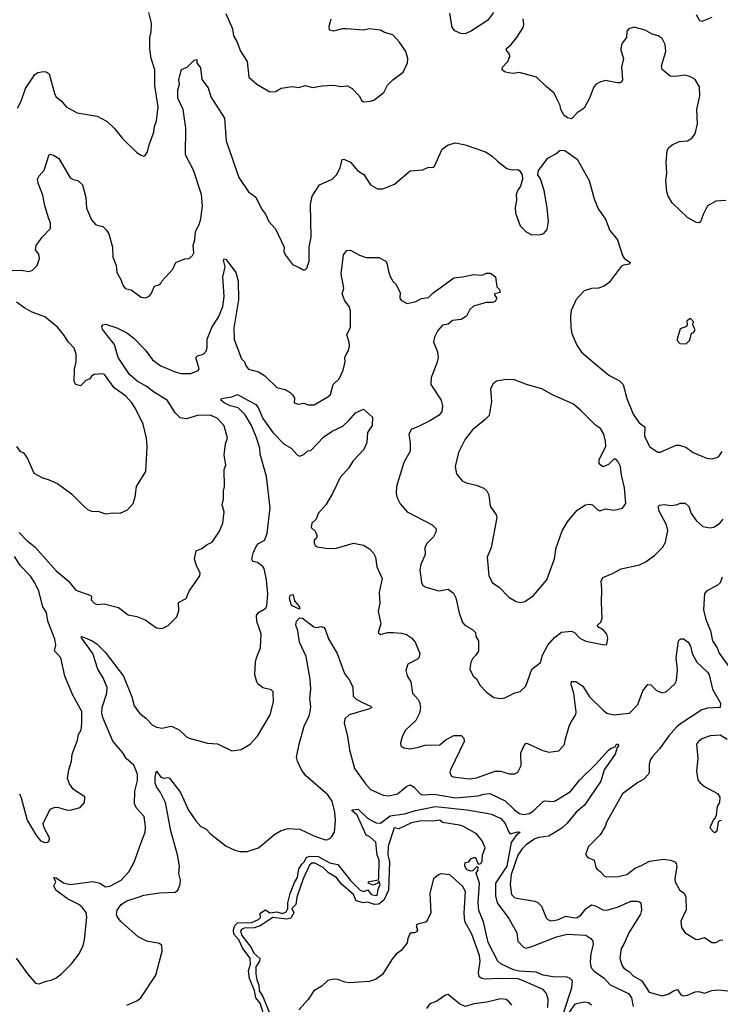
# Model space of a CAD drawing. Extents: x 1921360 to 2014538, y 768294 to 907744.
# Tile 394 of 412: x 1990998 to 1995946, y 876390 to 883340. Entities that reach past the tile are written whole.
import ezdxf

# ---------------------------------------------------------------- set-up
doc = ezdxf.new("R2010")
doc.units = 0

msp = doc.modelspace()

# ---------------------------------------------------------------- linework, layer by layer
at = {"layer": '0CON10XD'}
for points in [[(1991875, 882377.5), (1991885, 882382.5), (1991901.7, 882408.3), (1991912.7, 882457.3), (1991945.8, 882545), (1991949.2, 882585), (1991964.2, 882625), (1991976.9, 882725), (1991953.1, 882875), (1991952.7, 882985), (1991927.4, 883065), (1991916.2, 883135), (1991916.7, 883215), (1991926.4, 883255), (1991928.4, 883315), (1991909.9, 883389.9)], [(1992453.3, 883383.3), (1992501.9, 883275), (1992507.1, 883225), (1992530.8, 883185), (1992557.3, 883117.3), (1992603.8, 883045), (1992616.2, 882935), (1992673.3, 882885), (1992765, 882830.8), (1992805, 882834), (1992845, 882855.8), (1992925, 882867.5), (1992968.8, 882861.2), (1993015, 882876.2), (1993065, 882861.4), (1993135, 882873.1), (1993215, 882877.5), (1993265, 882869.2), (1993313.9, 882873.9), (1993346.7, 882855), (1993395, 882802.5), (1993415, 882766.7), (1993425, 882761.2), (1993476.1, 882763.9), (1993498.3, 882771.7), (1993570, 882825), (1993595, 882877.5), (1993632.5, 882915), (1993705, 882970), (1993736.1, 883036.1), (1993738.8, 883065), (1993724, 883115), (1993680.3, 883180.3), (1993633, 883233), (1993575, 883248.8), (1993545, 883266.2), (1993465, 883276.2), (1993425, 883266.7), (1993305, 883276.2), (1993275, 883276.2), (1993215, 883260), (1993187, 883267), (1993183.3, 883295), (1993198, 883345)], [(1994345, 883390), (1994301.2, 883335), (1994188.5, 883261.5), (1994145, 883241.1), (1994112.2, 883242.2), (1994071.2, 883261.2), (1994052, 883285), (1994036, 883385)], [(1995985, 882063.8), (1995915, 882058), (1995856.2, 882025), (1995823.8, 881965), (1995806.1, 881913.9), (1995795, 881906.7), (1995775, 881908.8), (1995715, 881944.3), (1995605, 882047.5), (1995577.3, 882095), (1995567.1, 882125), (1995560.4, 882205), (1995567.7, 882255), (1995563.6, 882335), (1995570.6, 882415), (1995580.8, 882435), (1995605, 882457.5), (1995655, 882480.6), (1995715, 882484.4), (1995745.3, 882504.7), (1995769.4, 882535), (1995785.7, 882605), (1995780.8, 882705), (1995802.3, 882802.3), (1995800, 882865), (1995767.3, 882917.3), (1995735, 882936), (1995697.7, 882947.7), (1995625, 882938), (1995591.2, 882941.2), (1995535, 882987.5), (1995531.2, 883015), (1995560.6, 883115), (1995555.7, 883165), (1995535, 883206.7), (1995505.9, 883225.9), (1995465, 883236.7), (1995415, 883266), (1995335, 883286.2), (1995300, 883275), (1995285, 883260), (1995282.5, 883215), (1995253.3, 883175), (1995245, 883150), (1995244.2, 883124.2), (1995262, 883065), (1995248, 883005), (1995256.2, 882915), (1995249.3, 882900.7), (1995236.4, 882893.6), (1995216.4, 882893.6), (1995135, 882910), (1995095, 882899.2), (1995070, 882885), (1995053.3, 882865), (1995022, 882785), (1994983.3, 882715), (1994935, 882683.3), (1994895, 882640), (1994866.1, 882646.1), (1994844.2, 882664.2), (1994818.8, 882705), (1994814, 882735), (1994788.8, 882785), (1994771.7, 882821.7), (1994715, 882867.5), (1994647.5, 882935), (1994525, 882967.1), (1994485, 882960.8), (1994450, 882965), (1994422.3, 882972.3), (1994406.1, 882986.1), (1994408, 883005), (1994445.5, 883044.5), (1994459.3, 883080.7), (1994457.8, 883097.8), (1994434.7, 883124.7), (1994434.4, 883135), (1994468, 883165), (1994508.8, 883215), (1994553.8, 883285), (1994558, 883305), (1994553.8, 883345)], [(1995885, 883354.5), (1995815, 883328), (1995800.8, 883330.8), (1995777.5, 883375)], [(1990945, 881568.9), (1991005, 881571.4), (1991065, 881561.9), (1991087.9, 881572.1), (1991122, 881605), (1991137.5, 881655), (1991132, 881685), (1991110, 881715), (1991114, 881745), (1991157.5, 881805), (1991214.4, 881865.6), (1991215.5, 881905), (1991204.6, 881934.6), (1991174.5, 882025), (1991161.7, 882101.7), (1991128.6, 882185), (1991124.2, 882215), (1991135, 882236.7), (1991171.7, 882278.3), (1991205, 882387.5), (1991215, 882390), (1991241.7, 882381.7), (1991275, 882361.2), (1991354.5, 882224.5), (1991375, 882212), (1991407.5, 882205), (1991441.2, 882175), (1991464.3, 882085), (1991470.3, 882010.3), (1991505, 881926.2), (1991535, 881892), (1991585, 881880), (1991611.2, 881855), (1991628.3, 881828.3), (1991654.3, 881735), (1991656, 881664), (1991680, 881605), (1991684.2, 881555), (1991712, 881505), (1991725.8, 881465), (1991743.4, 881443.4), (1991785, 881433.8), (1991855, 881381.2), (1991885, 881377.5), (1991910, 881385), (1991927.5, 881405), (1991950.7, 881459.3), (1991981.7, 881468.3), (1991995, 881480), (1992002.5, 881495), (1992080.5, 881579.5), (1992101.2, 881625), (1992165, 881651.2), (1992195, 881653.8), (1992218, 881675), (1992227.1, 881695), (1992224.2, 881745.8), (1992235.8, 881785), (1992240, 881845), (1992266.2, 881893.8), (1992276.4, 881935), (1992288.2, 882025), (1992282.7, 882105), (1992225, 882278.8), (1992168.2, 882385), (1992171.8, 882575), (1992152.7, 882705), (1992114.4, 882785), (1992115.8, 882845), (1992127.5, 882885), (1992121.2, 882915), (1992128.8, 882945), (1992140.7, 882989.3), (1992180, 883005), (1992230, 883055), (1992248.3, 883058.3), (1992250, 883035), (1992275, 883000), (1992285, 882917.5), (1992328, 882858), (1992347.5, 882795), (1992444.2, 882645), (1992455.6, 882485), (1992545, 882226.7), (1992613.3, 882125), (1992665, 882087.5), (1992706.7, 882005), (1992735, 881967.5), (1992757.5, 881915), (1992803.6, 881863.6), (1992866.2, 881735), (1992864.1, 881704.1), (1992875, 881676.7), (1992925, 881612.5), (1992971.7, 881591.7), (1993000, 881575), (1993015, 881573.3), (1993026.2, 881585), (1993043.3, 881635), (1993042, 881735), (1993057.1, 881805), (1993051.9, 882035), (1993064.4, 882095), (1993115.4, 882174.6), (1993203.8, 882215), (1993235.4, 882244.6), (1993260.6, 882295), (1993275, 882352.5), (1993286.4, 882356.4), (1993335, 882333.8), (1993384.3, 882274.3), (1993427.4, 882247.4), (1993475, 882173.3), (1993525, 882146.7), (1993563.6, 882146.4), (1993645, 882180), (1993755, 882273.3), (1993845, 882281.2), (1993885, 882298.8), (1993915, 882297.5), (1993925, 882302.5), (1993981.2, 882425), (1994025, 882457.5), (1994075, 882470), (1994145, 882457.5), (1994287.3, 882407.3), (1994335, 882376.7), (1994371.2, 882341.2), (1994439.3, 882289.3), (1994475, 882280), (1994515, 882282.5), (1994527.5, 882275), (1994547.5, 882245), (1994550, 882215), (1994533.8, 882165), (1994515, 882137.5), (1994503.3, 882105), (1994506.2, 882065), (1994496.7, 882015), (1994500, 881975), (1994533.3, 881885), (1994575, 881842.5), (1994615, 881821.2), (1994675, 881823.8), (1994699.1, 881830.9), (1994722.1, 881857.9), (1994731.5, 881915), (1994722.6, 882012.6), (1994701.9, 882135), (1994675.5, 882215.5), (1994656.2, 882245), (1994661.2, 882275), (1994727.9, 882362.1), (1994785, 882394), (1994815, 882420), (1994847.1, 882417.1), (1994934.4, 882354.4), (1995020.8, 882205), (1995054.2, 882075), (1995082.9, 882005), (1995135, 881931.2), (1995165, 881851.2), (1995220, 881785), (1995254, 881675), (1995266.8, 881656.8), (1995310, 881625), (1995305, 881614.4), (1995262.1, 881607.9), (1995245, 881598.8), (1995161.2, 881485), (1995125, 881458), (1995085, 881444.4), (1995035, 881441.4), (1994984, 881425), (1994928.8, 881365), (1994892.5, 881287.5), (1994886.9, 881245), (1994890, 881165), (1994898, 881125), (1994932.1, 881042.1), (1994965, 880992), (1995045.4, 880925.4), (1995159.7, 880829.7), (1995235, 880790), (1995260, 880765), (1995286.1, 880666.1), (1995331.2, 880555), (1995373.3, 880495), (1995413.3, 880465), (1995410, 880405), (1995415, 880387.5), (1995447.5, 880325), (1995505, 880286.7), (1995521.7, 880288.3), (1995634.5, 880335.5), (1995655, 880337.1), (1995702.4, 880322.4), (1995755, 880284.2), (1995847.5, 880245), (1995885, 880240.8), (1995920.8, 880249.2), (1995935, 880256.7), (1995959.1, 880290.9)], [(1990982.5, 882715), (1991008.6, 882765), (1991038.5, 882855), (1991105, 882952.9), (1991125, 882967.1), (1991165, 882974.4), (1991185, 882973.1), (1991205, 882958), (1991245, 882812), (1991255.4, 882795.4), (1991294.2, 882765), (1991325, 882724), (1991405, 882682.5), (1991545, 882658.6), (1991615, 882622.5), (1991665, 882574), (1991725, 882501.2), (1991825, 882402.5), (1991855, 882383.3), (1991875, 882377.5)], [(1990995, 879720), (1991045, 879665.8), (1991105, 879620), (1991255, 879448.9), (1991340, 879380), (1991395, 879312.5), (1991500, 879275), (1991506.2, 879265), (1991503.8, 879245), (1991525, 879221.2), (1991545, 879212), (1991595, 879216.7), (1991695, 879190), (1991765, 879140), (1991825, 879127.5), (1991885, 879102.5), (1991965, 879047.5), (1992005, 879042.5), (1992046.4, 879063.6), (1992107.5, 879125), (1992123, 879167), (1992120, 879225), (1992172.5, 879255), (1992193.9, 879306.1), (1992270, 879415), (1992273.3, 879435), (1992246.7, 879485), (1992233.3, 879535), (1992245, 879590), (1992285, 879606.7), (1992322.5, 879635), (1992357.7, 879652.3), (1992409.7, 879730.3), (1992432, 879785), (1992442, 879865), (1992427.5, 879915), (1992437.5, 879955), (1992437.5, 880015), (1992443.8, 880045), (1992442, 880165), (1992453.8, 880195), (1992442, 880265), (1992450.8, 880345), (1992465.7, 880385), (1992442.3, 880472.3), (1992393.8, 880525), (1992345, 880547.8), (1992253.9, 880546.1), (1992175, 880521.9), (1992130.5, 880530.5), (1992095.3, 880565.3), (1992041.5, 880651.5), (1991937, 880717), (1991899.1, 880749.1), (1991828.4, 880788.4), (1991773.1, 880835), (1991693.1, 880955), (1991666.6, 881046.6), (1991618.9, 881108.9), (1991582, 881155), (1991578.8, 881175), (1991584.2, 881185.8), (1991605, 881191.4), (1991685, 881164.3), (1991755, 881130.6), (1991805, 881092.2), (1991885, 881009.4), (1991935, 880939.4), (1991995, 880896.7), (1992095, 880854.5), (1992135, 880843.6), (1992207.3, 880842.7), (1992257.3, 880862.7), (1992266, 880875), (1992241.2, 880955), (1992252.7, 880967.3), (1992295, 880978.6), (1992315, 881001.2), (1992322.2, 881025), (1992321.2, 881085), (1992355, 881166.9), (1992405.3, 881245), (1992431.6, 881315), (1992442.2, 881385), (1992433.5, 881525), (1992449.4, 881595), (1992436.4, 881643.6), (1992445, 881651.2), (1992456.5, 881646.5), (1992525.5, 881555.5), (1992540.5, 881495), (1992543.6, 881363.6), (1992510.6, 881165), (1992513.6, 881083.6), (1992563.8, 880945), (1992585.8, 880925.8), (1992596.2, 880895), (1992614.2, 880874.2), (1992685, 880853.3), (1992728.8, 880825), (1992815, 880743.8), (1992869.5, 880729.5), (1992908.3, 880708.3), (1992925, 880692.5), (1992937.7, 880667.7), (1992937.5, 880635), (1992965, 880626.7), (1993005, 880633.3), (1993035, 880621.2), (1993077.7, 880622.3), (1993175, 880677.1), (1993192.5, 880695), (1993212.7, 880765), (1993255, 880806), (1993282.5, 880865), (1993295.5, 880925), (1993294.5, 880955), (1993304.1, 880975.9), (1993320.9, 881005), (1993328.2, 881035), (1993325, 881063.3), (1993307.1, 881115), (1993335, 881170), (1993334.2, 881285), (1993324.3, 881315), (1993295, 881356.2), (1993274.4, 881405), (1993286.7, 881445), (1993267.8, 881545), (1993285, 881680), (1993309.3, 881710.7), (1993335, 881713.8), (1993398.3, 881678.3), (1993445, 881662.5), (1993535, 881662.5), (1993583.3, 881635), (1993593.8, 881615), (1993599.2, 881575), (1993615, 881527.5), (1993633.3, 881495), (1993654.1, 881474.1), (1993686, 881415), (1993683.3, 881375), (1993695, 881356.7), (1993735, 881336.7), (1993795, 881350), (1993835, 881371.2), (1993885, 881379.1), (1993915, 881408.5), (1994065, 881518.8), (1994126.1, 881523.9), (1994205, 881541.2), (1994265, 881536.7), (1994295, 881550), (1994321.7, 881551.7), (1994357.5, 881525), (1994367.5, 881455), (1994387.5, 881435), (1994390, 881415), (1994350, 881405), (1994350, 881395), (1994367.5, 881375), (1994355, 881350), (1994335, 881343.3), (1994293, 881343), (1994203, 881317), (1994176.2, 881295), (1994153.6, 881246.4), (1994115, 881222.5), (1994055, 881217.5), (1994025, 881191.2), (1993985, 881184.2), (1993950, 881145), (1993928, 881098), (1993920, 881065), (1993948.6, 880995), (1993953.3, 880955), (1993944.4, 880915), (1993904.2, 880815), (1993901.2, 880765), (1993973.8, 880655), (1993984, 880615), (1993980, 880575), (1993961.3, 880548.7), (1993895, 880509.2), (1993815, 880467.5), (1993762.3, 880447.7), (1993747, 880413), (1993756.7, 880355), (1993756.7, 880295), (1993711.2, 880215), (1993658.8, 880045), (1993656.4, 879996.4), (1993663.3, 879965), (1993685, 879922.5), (1993735, 879866.7), (1993910, 879775), (1993938.8, 879745), (1993937.3, 879722.7), (1993920.5, 879689.5), (1993875.9, 879644.1), (1993860, 879615), (1993862, 879565), (1993830, 879495), (1993824.3, 879455.7), (1993835, 879367.5), (1993845, 879346.7), (1993865, 879333.8), (1993958.8, 879308.8), (1994025, 879320.8), (1994062.4, 879292.4), (1994078.6, 879258.6), (1994102.2, 879152.2), (1994124.3, 879084.3), (1994141.2, 879065), (1994196.2, 879035), (1994216.2, 879015), (1994219.2, 878985), (1994237.1, 878955), (1994239.2, 878925), (1994237, 878883), (1994217.3, 878852.7), (1994195, 878828), (1994184.3, 878805), (1994176, 878755), (1994200, 878705), (1994225, 878687.5), (1994249.3, 878639.3), (1994294.2, 878594.2), (1994346.4, 878556.4), (1994395, 878548.8), (1994425, 878553.8), (1994495, 878587.5), (1994532.7, 878597.3), (1994571.4, 878635), (1994614.5, 878755.5), (1994675, 878803.3), (1994689.1, 878855), (1994727.9, 878925), (1994775, 878978.6), (1994825, 879015.6), (1994895, 879024.2), (1994915, 879014.2), (1994954, 878975), (1994995, 878952.5), (1995125, 878927.5), (1995145, 878930), (1995151.2, 878975), (1995145, 879002.5), (1995121.3, 879031.3), (1995080, 879055), (1995077.5, 879065), (1995101.7, 879088.3), (1995111.1, 879115), (1995105.7, 879225), (1995109.3, 879320.7)], [(1990975, 880327.5), (1991000, 880295), (1991025, 880282.5), (1991052.3, 880242.3), (1991098.3, 880138.3), (1991160, 880105), (1991200, 880095), (1991265.7, 880065.7), (1991365, 879993.8), (1991454.2, 879904.2), (1991474.2, 879884.2), (1991505, 879870), (1991557.7, 879867.7), (1991605, 879850.8), (1991655, 879858), (1991707, 879857), (1991759.5, 879880.5), (1991798.8, 879925), (1991813, 879973), (1991822, 880045), (1991888.9, 880151.1), (1991898.1, 880325), (1991893.1, 880385), (1991869.5, 880485), (1991816.2, 880596.2), (1991790, 880635), (1991745, 880684.3), (1991665, 880742), (1991596.7, 880835), (1991585, 880840), (1991525, 880836.2), (1991506.1, 880823.9), (1991492.5, 880805), (1991465, 880792.5), (1991427.5, 880755), (1991393.3, 880765), (1991383.6, 880786.4), (1991384.1, 880874.1), (1991397.5, 880925), (1991397.9, 880977.9), (1991381.7, 881021.7), (1991342.7, 881062.7), (1991308, 881118), (1991265, 881170.5), (1991175, 881243.3), (1991085, 881274.5), (1991033.3, 881303.3), (1990975, 881346.5)], [(1995705, 881052.5), (1995731.7, 881078.3), (1995741.7, 881128.3), (1995755, 881130), (1995766.4, 881143.6), (1995766.4, 881156.4), (1995752.5, 881185), (1995757, 881207), (1995735, 881230), (1995710, 881215), (1995712.5, 881185), (1995706.4, 881173.6), (1995661.7, 881158.3), (1995640, 881085), (1995640, 881075), (1995660, 881055), (1995705, 881052.5)], [(1994535, 879226.7), (1994565, 879233.8), (1994626.2, 879275), (1994721.2, 879385), (1994774.2, 879535), (1994787.3, 879612.7), (1994828.3, 879731.7), (1994865.8, 879795), (1994935, 879878), (1994994.1, 879915.9), (1995025, 879920), (1995042.5, 879915), (1995075, 879882.5), (1995095, 879873.3), (1995135, 879887.5), (1995195, 879876.7), (1995255, 879892.5), (1995277.5, 879925), (1995268.8, 880035), (1995247.5, 880125), (1995240.8, 880185), (1995225, 880220), (1995208.3, 880238.3), (1995195, 880237.5), (1995155, 880200), (1995115, 880183.3), (1995091.2, 880205), (1995091.2, 880235), (1995136.4, 880326.4), (1995136, 880365), (1995123.8, 880415), (1995100, 880455), (1995065, 880478), (1994961.7, 880581.7), (1994910, 880625), (1994755, 880694.4), (1994685, 880734.4), (1994585, 880762.2), (1994485, 880799.2), (1994421.7, 880798.3), (1994365, 880788.8), (1994341.2, 880768.8), (1994323.8, 880735), (1994328.8, 880645), (1994313, 880547), (1994284, 880515), (1994195, 880444.2), (1994145, 880380), (1994098, 880285), (1994074, 880185), (1994083.8, 880135), (1994123.3, 880085), (1994151.7, 880071.7), (1994222.5, 880055), (1994275, 880032), (1994296.2, 880015), (1994312, 879985), (1994320, 879905), (1994363.8, 879845), (1994368, 879825), (1994328, 879615), (1994298.8, 879545), (1994310, 879415), (1994336.7, 879365), (1994385, 879333.3), (1994452.7, 879262.7), (1994505, 879233.8), (1994535, 879226.7)], [(1990974.2, 876714.2), (1991052.5, 876605), (1991109.3, 876539.3), (1991135, 876533.8), (1991185, 876553.8), (1991219.5, 876560.5), (1991253.3, 876575), (1991295, 876606.2), (1991364, 876675), (1991418.8, 876745), (1991446.2, 876805), (1991456.2, 876845), (1991472, 877005), (1991466.8, 877036.8), (1991439.2, 877075), (1991414.6, 877094.6), (1991335.8, 877135), (1991254, 877195), (1991238.8, 877225), (1991252.5, 877255), (1991240, 877285), (1991255, 877282.5), (1991307.3, 877247.3), (1991355, 877236.2), (1991515.4, 877255.4), (1991563.8, 877245), (1991605, 877219.4), (1991635, 877224.5), (1991715, 877266.9), (1991768, 877325), (1991806.6, 877393.4), (1991854.3, 877525.7), (1991884.2, 877605.8), (1991887.1, 877645), (1991877.1, 877715), (1991824, 877775), (1991809.2, 877805), (1991810.8, 877895), (1991830.3, 877969.7), (1991830.5, 878015), (1991805, 878078.8), (1991750, 878125), (1991726, 878165), (1991655, 878247.5), (1991584.8, 878414.8), (1991577.7, 878445), (1991579.6, 878485), (1991613.3, 878585), (1991615.2, 878625.2), (1991586.8, 878695), (1991549.6, 878755), (1991515.3, 878865.3), (1991433.6, 878976.4), (1991433.8, 878986.2), (1991445, 878983.8), (1991510, 878955), (1991545, 878931.4), (1991601.5, 878875), (1991731.9, 878705), (1991789.8, 878559.8), (1991805.4, 878495.4), (1991844.2, 878445), (1991889.5, 878409.5), (1991935, 878360.8), (1991965, 878346), (1992005, 878338.8), (1992065, 878352.5), (1992075, 878350), (1992125, 878327.5), (1992175, 878277.5), (1992195, 878267.5), (1992325, 878233.8), (1992395, 878228.8), (1992495, 878178.8), (1992561.7, 878188.3), (1992626.7, 878225), (1992678.3, 878281.7), (1992765.8, 878434.2), (1992790.8, 878525), (1992787.5, 878595), (1992775, 878610), (1992713.9, 878623.9), (1992680.7, 878650.7), (1992672.5, 878665), (1992658.8, 878715), (1992664, 878805), (1992670, 878835), (1992699.2, 878905), (1992704, 879005), (1992672.9, 879092.9), (1992669.2, 879135), (1992685, 879154.3), (1992736, 879185), (1992743.8, 879205), (1992750, 879285), (1992740.5, 879385), (1992725.4, 879465.4), (1992715, 879480), (1992677.4, 879507.4), (1992644.6, 879514.6), (1992636.5, 879535), (1992648.5, 879581.5), (1992669.4, 879625), (1992685, 879641.9), (1992725, 879662.5), (1992735, 879680), (1992745.3, 879715), (1992766.4, 879895), (1992739.8, 880115), (1992696.9, 880273.1), (1992694.8, 880315), (1992668, 880395), (1992635, 880474.4), (1992590.9, 880550.9), (1992540.9, 880600.9), (1992485, 880614.3), (1992441.4, 880635), (1992419.2, 880655), (1992423.6, 880666.4), (1992495, 880678), (1992535, 880693.8), (1992665, 880622.5), (1992681.9, 880601.9), (1992716, 880526), (1992785.6, 880425.6), (1992865, 880343.5), (1992915, 880314.6), (1992957.3, 880267.3), (1992975, 880258.6), (1993005, 880270.6), (1993033.2, 880296.8), (1993055, 880299.4), (1993145, 880396.2), (1993205, 880436.5), (1993279.8, 880470.2), (1993325, 880513.3), (1993370, 880565), (1993425, 880590), (1993488.8, 880535), (1993486.4, 880476.4), (1993453.3, 880425), (1993449.2, 880355), (1993428.6, 880305), (1993352.2, 880225), (1993319.5, 880175), (1993261.7, 880108.3), (1993208.1, 879995), (1993160, 879915), (1993105.8, 879855), (1993091.2, 879815), (1993061.2, 879785), (1993056.7, 879755), (1993085, 879730), (1993098, 879695), (1993092, 879678), (1993077.5, 879665), (1993077, 879647), (1993085, 879627.5), (1993098.3, 879618.3), (1993176.4, 879606.4), (1993235, 879610.6), (1993355, 879645.8), (1993425, 879631.4), (1993468.8, 879605), (1993496.2, 879575), (1993510, 879545), (1993521.2, 879478.8), (1993558.8, 879395), (1993536.2, 879296.2), (1993541.2, 879218.8), (1993530, 879165), (1993548.8, 879075), (1993530, 879015), (1993545, 879000), (1993595, 879013.1), (1993635, 879013.3), (1993695, 879010.5), (1993729.8, 878999.8), (1993765, 878975.6), (1993790.6, 878945), (1993823.8, 878865), (1993816.2, 878835), (1993806.7, 878825), (1993739.5, 878790.5), (1993725.8, 878745), (1993735, 878707.5), (1993759.4, 878665), (1993773.1, 878585), (1993811.9, 878541.9), (1993822, 878522), (1993827.5, 878485), (1993821.1, 878445), (1993795, 878392.9), (1993723.1, 878325), (1993701.4, 878285), (1993686.7, 878235), (1993690, 878215), (1993710.7, 878200.7), (1993755, 878192.9), (1993814.4, 878205.6), (1993861.2, 878218.8), (1993965, 878221.4), (1994003.8, 878255), (1994065, 878286.9), (1994116.2, 878286.2), (1994135, 878267.5), (1994137.1, 878245), (1994040, 878045), (1994036, 878025), (1994045, 878002), (1994060, 877995), (1994171.4, 877981.4), (1994225, 877987.3), (1994355, 878035.5), (1994394.5, 878034.5), (1994455, 878017.1), (1994495, 878017.5), (1994515, 878028.8), (1994540, 878075), (1994536.2, 878165), (1994565, 878226.7), (1994575, 878233.3), (1994585, 878231.2), (1994685, 878184), (1994735, 878168.8), (1994805, 878178.8), (1994845.9, 878224.1), (1994849.2, 878255), (1994880.7, 878359.3), (1994894.5, 878385.5), (1994925.6, 878435), (1994928.9, 878455), (1994910.6, 878585), (1994891.4, 878645), (1994895, 878667.5), (1994925, 878668.8), (1994975, 878636), (1995020.9, 878560.9), (1995115, 878467.8), (1995145, 878445.6), (1995195, 878433.1), (1995305, 878444.6), (1995364.4, 878505), (1995398.1, 878601.9), (1995433, 878647), (1995455, 878644), (1995495, 878604.2), (1995535, 878587.8), (1995565, 878598.9), (1995625, 878651.1), (1995636.9, 878675), (1995642.4, 878752.4), (1995633.4, 878835), (1995651.5, 878955), (1995665, 878969.6), (1995685, 878969.1), (1995718.2, 878945), (1995735, 878918), (1995747.1, 878865), (1995780.9, 878805), (1995854.4, 878735), (1995867.7, 878715), (1995891.5, 878615), (1995946.9, 878515), (1995945.5, 878485), (1995855, 878480.9), (1995815, 878469.1), (1995665, 878370.4), (1995636.2, 878345), (1995582.1, 878285), (1995516.9, 878193.1), (1995468.3, 878141.7), (1995453, 878117), (1995442.5, 878085), (1995444, 878026), (1995437.3, 878012.7), (1995404.1, 877975.9), (1995363.3, 877955), (1995255, 877876), (1995142.5, 877675), (1995132, 877645), (1995096.7, 877585), (1995015, 877502.5), (1994993.9, 877446.1), (1995010, 877425), (1995056.1, 877406.1), (1995066.2, 877355), (1995073.8, 877345), (1995098.1, 877328.1), (1995127.5, 877295), (1995145, 877290), (1995225, 877291.4), (1995285, 877306.7), (1995347.2, 877352.8), (1995385, 877366.5), (1995445, 877401.2), (1995545, 877415.3), (1995595, 877407.9), (1995625, 877395.5), (1995635, 877383.8), (1995638.5, 877365), (1995624.3, 877275), (1995627.5, 877255), (1995658.3, 877198.3), (1995693, 877173), (1995701.4, 877145), (1995704.5, 877055.5), (1995666.7, 876976.7), (1995671.7, 876931.7), (1995695, 876897.5), (1995770.5, 876850.5), (1995786.4, 876846.4), (1995835, 876862), (1995887, 876827), (1995913.4, 876826.6), (1995945, 876843.3), (1995964.5, 876844.5)], [(1995109.3, 879320.7), (1995104, 879376), (1995117, 879403), (1995185, 879430), (1995245, 879462.5), (1995375, 879492.9), (1995415, 879510.8), (1995481.3, 879558.7), (1995537.5, 879615), (1995557.8, 879652.2), (1995574.6, 879735.4), (1995565.3, 879775.3), (1995510.5, 879875), (1995508.8, 879905), (1995515.9, 879914.1), (1995552.1, 879917.9), (1995595, 879910.6), (1995635, 879915.7), (1995665, 879927.5), (1995698.1, 879928.1), (1995723.5, 879903.5), (1995740, 879855), (1995775, 879803.8), (1995823.1, 879763.1), (1995875, 879752), (1995905, 879760.8), (1995942, 879785), (1995965.8, 879815)], [(1990996.7, 877875), (1991008, 877848), (1991050.3, 877690.3), (1991111.2, 877585), (1991145, 877544.2), (1991175, 877532), (1991195, 877533.8), (1991205, 877543.3), (1991207.5, 877565), (1991171.2, 877635), (1991163.3, 877665), (1991213, 877767), (1991240.3, 877779.7), (1991265, 877782), (1991325, 877762), (1991355, 877759.2), (1991425, 877780), (1991456.7, 877815), (1991457.5, 877855), (1991377.5, 877905), (1991348.8, 877945), (1991336.4, 877983.6), (1991344, 878045), (1991364, 878105), (1991368.8, 878155), (1991406.2, 878255), (1991414, 878295), (1991432.3, 878327.7), (1991437.5, 878375), (1991435.7, 878455.7), (1991372.1, 878572.1), (1991343.8, 878645), (1991316, 878705), (1991288.9, 878835), (1991243.3, 878885), (1991253.3, 878925), (1991245, 878966.7), (1991197.5, 879095), (1991186.2, 879155), (1991160.4, 879195), (1991132.5, 879305), (1991105.2, 879365.2), (1991075, 879411.5), (1991004.8, 879484.8), (1990960.7, 879550.7)], [(1995959.2, 879405), (1995945, 879363.8), (1995924.6, 879345.4), (1995851.3, 879308.7), (1995835, 879290), (1995827.1, 879175), (1995843.1, 879105), (1995876.9, 879025), (1995891.5, 878955), (1995924.4, 878905), (1995937.3, 878867.3), (1996021.7, 878751.7)], [(1992975, 879180), (1992918, 879205), (1992903.3, 879255), (1992907.5, 879275), (1992925, 879283.3), (1992930, 879280), (1992938.1, 879238.1), (1992974, 879195), (1992975, 879180)], [(1991755, 876383.3), (1991825, 876413.3), (1991853.6, 876436.4), (1991960, 876595), (1992003.3, 876765), (1992002.5, 876805), (1991985, 876818), (1991895.5, 876835.5), (1991833.8, 876865), (1991712, 876975), (1991688.8, 877005), (1991681.2, 877025), (1991686.2, 877055), (1991715, 877093.8), (1991755, 877119.2), (1991842.3, 877147.7), (1991875, 877160), (1991985, 877177.5), (1992095, 877180.8), (1992115, 877196.2), (1992132, 877238), (1992132.9, 877265), (1992123, 877313), (1992125.8, 877365), (1992113.1, 877445), (1992066.2, 877615), (1992026.9, 877815), (1991993.3, 877885), (1991964, 877924), (1991955, 877952.5), (1991954.4, 877995.6), (1991963.6, 878036.4), (1991995, 877993.8), (1992015, 877986.7), (1992045, 877991.2), (1992056, 877985), (1992134.4, 877885), (1992189.7, 877759.7), (1992242, 877685), (1992276.2, 877645), (1992315, 877627.1), (1992345, 877592.5), (1992456.9, 877506.9), (1992516.7, 877476.7), (1992555, 877468.5), (1992605, 877468.5), (1992685, 877493.6), (1992798.7, 877591.3), (1992845, 877615.9), (1992895, 877630), (1992975.3, 877625.3), (1993075, 877578.2), (1993155, 877551.2), (1993175, 877553.3), (1993194.2, 877565.8), (1993220, 877605), (1993229.4, 877685), (1993223.5, 877745), (1993205, 877823.8), (1993175, 877867.5), (1993015.6, 878005), (1992985, 878050), (1992959.5, 878105), (1992953.6, 878135), (1992972.2, 878225), (1993006.6, 878353.4), (1993041.4, 878425), (1993049.4, 878455), (1993053, 878493), (1993047.1, 878545), (1993054.4, 878615), (1993048.5, 878685), (1993020.9, 878845), (1992974.2, 878945), (1992962.9, 879025), (1992949.2, 879065), (1992952.9, 879095), (1992975, 879117.5), (1992995, 879114.4), (1993075, 879054), (1993095, 879049.2), (1993125.9, 879055.9), (1993145, 879048.8), (1993155, 879036.7), (1993178.8, 878968.8), (1993239.2, 878865), (1993290.8, 878725), (1993328.2, 878678.2), (1993349.5, 878629.5), (1993352, 878565), (1993373.8, 878543.8), (1993419.2, 878520.8), (1993476.2, 878495), (1993483.8, 878485), (1993467.5, 878475), (1993325, 878432.2), (1993294.7, 878405.3), (1993288.5, 878375), (1993312.2, 878282.2), (1993327.5, 878185), (1993363.1, 878055), (1993440, 877945), (1993475.4, 877905.4), (1993565.5, 877865.5), (1993605, 877860.6), (1993665, 877874.3), (1993731.2, 877928.8), (1993755, 877938.6), (1993783.6, 877923.6), (1993825, 877875.7), (1993845, 877868.8), (1993925, 877871.9), (1994075, 877848.2), (1994235, 877861.9), (1994276.6, 877873.4), (1994317.8, 877877.8), (1994425.7, 877825.7), (1994492, 877762), (1994527.2, 877737.2), (1994555, 877730.5), (1994595, 877737.1), (1994627.3, 877755), (1994695, 877821.4), (1994705, 877825.6), (1994765, 877821.8), (1994785, 877828.2), (1994887, 877893), (1994954.5, 877975), (1995065.7, 878084.3), (1995155.8, 878184.2), (1995175, 878198), (1995203.3, 878206.7), (1995213.3, 878225), (1995225, 878226.2), (1995226.7, 878215), (1995216.7, 878203.3), (1995204.3, 878155), (1995125, 878043.8), (1995102.5, 877965), (1994985.9, 877795), (1994928.2, 877745), (1994865, 877669.3), (1994826.3, 877633.7), (1994735, 877575.4), (1994665, 877567.2), (1994635, 877556.8), (1994575, 877516), (1994544.1, 877485.9), (1994515, 877442.2), (1994469.6, 877305), (1994460.9, 877235), (1994471.8, 877165), (1994495, 877140.6), (1994635, 877117.8), (1994658.2, 877108.2), (1994683.4, 877083.4), (1994715, 877001.2), (1994727.8, 876987.8), (1994749.7, 876979.7), (1994795, 876985.5), (1994855, 877012.5), (1994915, 877000.5), (1994935, 877003.5), (1994960.5, 877019.5), (1994995, 877064.3), (1995035, 877091.4), (1995065, 877084.4), (1995115, 877055.6), (1995143.3, 877053.3), (1995219.2, 877075), (1995315, 877116.9), (1995357.7, 877117.7), (1995375, 877113.8), (1995383.8, 877105), (1995390, 877055), (1995383.1, 877025), (1995300, 876895), (1995265, 876813.3), (1995245.7, 876784.3), (1995235.9, 876715.9), (1995250.8, 876665), (1995264, 876645), (1995305, 876618.8), (1995330.2, 876590.2), (1995391.4, 876555), (1995444.5, 876474.5), (1995535, 876450), (1995578.5, 876461.5), (1995615, 876485.4), (1995643.8, 876493.8), (1995666.1, 876456.1), (1995685, 876450), (1995715, 876454.2), (1995767.3, 876477.3), (1995795, 876480), (1995835, 876469.2), (1995885, 876486.7), (1995928.7, 876491.3), (1996021.5, 876481.5)], [(1995995, 878258), (1995945, 878288.6), (1995875, 878284.2), (1995815.8, 878264.2), (1995791.2, 878245), (1995778.8, 878225), (1995787.5, 878125), (1995778, 878035), (1995788, 877975), (1995801.2, 877955), (1995835, 877926.2), (1995925, 877877.5), (1995942, 877852), (1995940, 877815), (1995923.3, 877785), (1995917, 877723), (1995910, 877705), (1995895, 877690), (1995872.5, 877635), (1995900, 877605), (1995905, 877602.5), (1995922.5, 877615), (1995933, 877677), (1995941.7, 877688.3), (1995955, 877690)], [(1992722.2, 876315), (1992697.3, 876397.3), (1992666.4, 876435), (1992656.6, 876486.6), (1992621.8, 876571.8), (1992613.5, 876625), (1992627.2, 876672.8), (1992626.3, 876716.3), (1992573.2, 876783.2), (1992545.8, 876845.7), (1992509.6, 876885), (1992509, 876915), (1992517.3, 876945), (1992535, 876963.6), (1992635, 876966.6), (1992685, 876989.2), (1992700.6, 877005), (1992694, 877025), (1992701.2, 877035), (1992735, 877055.5), (1992765, 877034.5), (1992815, 877041.3), (1992855, 877030), (1992878.7, 877041.3), (1992891.9, 877065), (1992891.1, 877105), (1992909.1, 877170.9), (1992939.5, 877250.5), (1992959.6, 877285), (1992968.2, 877345), (1992991.4, 877378.6), (1993007.9, 877395), (1993022.9, 877427.1), (1993045, 877436.4), (1993105, 877432), (1993189.1, 877389.1), (1993245, 877376.1), (1993335, 877262.5), (1993402.5, 877195), (1993425, 877185.8), (1993457.5, 877197.5), (1993480, 877165), (1993515, 877158.1), (1993525, 877162.9), (1993527.5, 877195), (1993543.3, 877235), (1993535, 877260), (1993526.2, 877243.8), (1993495, 877231.2), (1993460, 877245), (1993465, 877256.2), (1993531.7, 877268.3), (1993535, 877280), (1993537.5, 877407.5), (1993521.5, 877441.5), (1993513.4, 877533.4), (1993471.2, 877571.2), (1993445, 877583.3), (1993380.8, 877725), (1993343.3, 877756.7), (1993347, 877763), (1993387.4, 877767.4), (1993455, 877704), (1993491.5, 877681.5), (1993515, 877670.6), (1993545, 877669.1), (1993615, 877719), (1993715, 877733.1), (1993792.6, 877757.4), (1993935, 877785.8), (1994155, 877762.1), (1994295, 877739.6), (1994330.8, 877730.8), (1994395, 877701.6), (1994425.9, 877665.9), (1994451.2, 877605), (1994462.6, 877592.6), (1994515, 877607.5), (1994533.3, 877605), (1994501.5, 877578.5), (1994468.4, 877531.6), (1994438.5, 877365), (1994358.8, 877245), (1994358.5, 877155)], [(1994840.5, 876335), (1994896.2, 876505), (1994901.1, 876555), (1994885, 876572.1), (1994865, 876580.8), (1994765, 876583.1), (1994695.6, 876595), (1994645, 876616.7), (1994524.3, 876624.3), (1994485, 876633.5), (1994396.2, 876675), (1994375, 876694), (1994306.9, 876825), (1994272.7, 876972.7), (1994240.8, 877050.8), (1994235.4, 877105), (1994244.5, 877244.5), (1994221.2, 877315), (1994233.3, 877335), (1994236.7, 877356.7), (1994225, 877360), (1994198.3, 877331.7), (1994185, 877328.8), (1994155, 877340), (1994142.5, 877365), (1994145, 877390), (1994170, 877395), (1994183.6, 877416.4), (1994205, 877426.7), (1994217.5, 877425), (1994235, 877380), (1994255, 877382.5), (1994265, 877400), (1994267, 877443), (1994286, 877495), (1994265, 877543.8), (1994225, 877592), (1994128.3, 877648.3), (1994105, 877653.3), (1993985, 877673.8), (1993965, 877690), (1993915, 877682.5), (1993835.9, 877685.9), (1993765, 877670), (1993675, 877627.5), (1993642.5, 877635), (1993600.6, 877505), (1993596.7, 877445), (1993610, 877395), (1993601.6, 877195), (1993570, 877125), (1993535, 877095.8), (1993504, 877094), (1993455, 877111.2), (1993425, 877106.4), (1993375, 877121.2), (1993354.5, 877165), (1993269.1, 877239.1), (1993236, 877285), (1993178.8, 877318.8), (1993141.2, 877355), (1993081.2, 877385), (1993060, 877385), (1993045, 877371.4), (1992999.5, 877275), (1992954.3, 877145.7), (1992947.3, 877095), (1992920, 877065), (1992933.5, 877035), (1992912.4, 876997.6), (1992885, 876991.6), (1992785, 877002.1), (1992697.3, 876942.7), (1992655, 876930.3), (1992582.9, 876927.1), (1992565, 876917.5), (1992558.2, 876905), (1992567.2, 876875), (1992631.6, 876791.6), (1992650.8, 876750.8), (1992693.7, 876713.7), (1992690.4, 876695), (1992666.6, 876655), (1992665.3, 876605.3), (1992672.9, 876562.9), (1992686.7, 876526.8), (1992690, 876485), (1992714.1, 876445), (1992765, 876322.9)], [(1994727.2, 876367.2), (1994730, 876425), (1994719.4, 876465), (1994695, 876493.1), (1994645.3, 876515.3), (1994545, 876561.1), (1994515, 876568.4), (1994385, 876572.3), (1994285, 876567.3), (1994261.6, 876571.6), (1994243.9, 876583.9), (1994239.2, 876615), (1994250.3, 876695), (1994245.3, 876735), (1994190, 876885), (1994140.5, 876975), (1994137.2, 877032.8), (1994145.9, 877185), (1994125, 877222.5), (1994035, 877303.5), (1993975, 877310.5), (1993955, 877304.2), (1993920.8, 877275), (1993894.2, 877175), (1993901.2, 877035), (1993878.8, 876985), (1993865, 876968.8), (1993810, 876955), (1993797.5, 876945), (1993806.4, 876913.6), (1993799.3, 876900.7), (1993786, 876894), (1993765, 876893.3), (1993753.6, 876886.4), (1993740, 876855), (1993735, 876822.5), (1993690.9, 876769.1), (1993656.8, 876743.2), (1993625, 876706.2), (1993559.5, 876600.5), (1993510, 876565), (1993465, 876550.3), (1993325, 876541.5), (1993295, 876545.6), (1993245, 876565.7), (1993215, 876568), (1993175, 876556.7), (1993131.7, 876518.3), (1993075.6, 876484.4), (1993035, 876422.5), (1992970.2, 876349.8)], [(1994358.5, 877155), (1994369.5, 877105), (1994452.9, 876995), (1994507.8, 876895), (1994516.6, 876835), (1994555, 876791.9), (1994575, 876786.9), (1994615, 876797.8), (1994788, 876865), (1994865, 876885.4), (1994995, 876877.5), (1995031.2, 876855), (1995044.4, 876834.4), (1995047.5, 876815), (1995031.5, 876745), (1995027.1, 876692.9), (1995028.4, 876665), (1995036.9, 876645), (1995054.5, 876624.5), (1995125, 876574.7), (1995166.9, 876526.9), (1995297.8, 876465), (1995317.6, 876435), (1995331.2, 876375)], [(1994473, 876383), (1994455, 876408), (1994433.4, 876423.4), (1994395, 876427.3), (1994295, 876403.6), (1994207, 876393), (1994145, 876374), (1994103.2, 876393.2), (1994025, 876460), (1994005, 876453.3), (1993945, 876412), (1993895, 876393.8), (1993869.7, 876360.3)], [(1995035, 876383.1), (1995015, 876400.5), (1994985, 876405.5), (1994918.9, 876391.1), (1994877.3, 876335)]]:
    msp.add_lwpolyline(points, dxfattribs=at)

doc.saveas('drawing.dxf')
